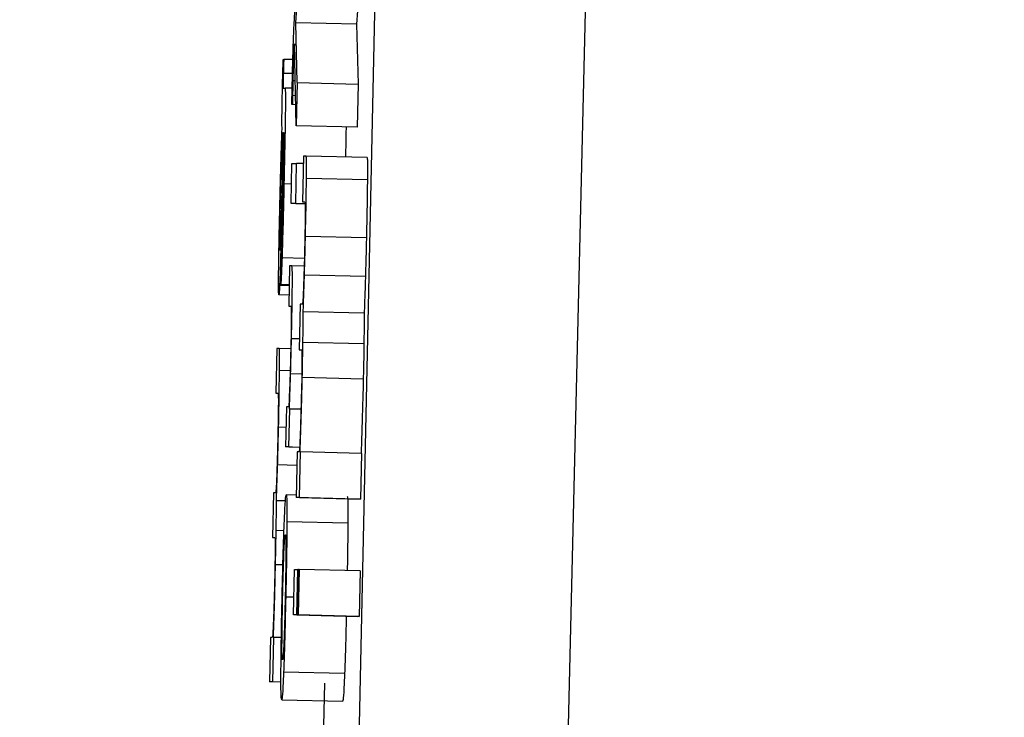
# Model space of a CAD drawing. Header units: inches. Extents: x 170 to 288, y 234 to 248.
# Tile 330 of 480: x 235.40979 to 235.42038, y 243.86801 to 243.87552. Entities that reach past the tile are written whole.
import ezdxf

# ---------------------------------------------------------------- set-up
doc = ezdxf.new("R2010")
doc.units = ezdxf.units.IN
doc.header["$LTSCALE"] = 0.25
doc.header["$MEASUREMENT"] = 0
doc.layers.add('ANNOTATIONS', color=1, linetype='Continuous')
doc.layers.add('STANDARD Z GUIDE MOTOR LH', color=7, linetype='Continuous')
doc.styles.add('ARIAL', font='arial.ttf', dxfattribs={"height": 0.09375})
doc.dimstyles.new('STANDARD$0', dxfattribs={"dimtxt": 0.09375, "dimasz": 0.09375, "dimexe": 0.03125, "dimexo": 0.046875, "dimgap": 0.09, "dimtad": 0, "dimtih": 1, "dimtoh": 1, "dimdec": 4, "dimzin": 0, "dimdsep": 46, "dimtxsty": 'ARIAL', "dimcen": 0.09, "dimadec": 0, "dimazin": 0, "dimtfac": 1, "dimtdec": 4, "dimtofl": 0, "dimtmove": 0, "dimatfit": 1, "dimfxl": 1, "dimtolj": 1, "dimtzin": 0, "dimarcsym": 0})

# ---------------------------------------------------------------- blocks, each defined once
blk = doc.blocks.new('*D42')
at = {"layer": 'ANNOTATIONS', "color": 0, "lineweight": -2, "transparency": 16777216}
for p, q in [((234.726904, 244.143778), (236.441841, 244.143778)), ((236.410591, 244.050028), (236.410591, 242.280117)), ((236.410591, 240.233194), (236.410591, 242.003105)), ((235.133154, 240.139444), (236.441841, 240.139444))]:
    blk.add_line(p, q, dxfattribs=at)
at = {"layer": 'ANNOTATIONS', "color": 0, "transparency": 16777216}
for points in [[(236.394966, 244.050028), (236.426216, 244.050028), (236.410591, 244.143778)], [(236.394966, 240.233194), (236.426216, 240.233194), (236.410591, 240.139444)]]:
    blk.add_solid(points, dxfattribs=at)
at = {"layer": 'defpoints', "color": 0, "transparency": 16777216}
for p in [(234.680029, 244.143778), (236.410591, 244.143778), (235.086279, 240.139444)]:
    blk.add_point(p, dxfattribs=at)
at = {"layer": 'ANNOTATIONS', "color": 0, "transparency": 16777216, "insert": (236.410591, 242.141611), "char_height": 0.09375, "attachment_point": 5, "style": 'ARIAL'}
blk.add_mtext('\\A1;OPENING HEIGHT', dxfattribs=at)

msp = doc.modelspace()

# ---------------------------------------------------------------- linework, layer by layer
at = {"layer": 'STANDARD Z GUIDE MOTOR LH'}
for p, q in [((235.412594, 243.829103), (235.414959, 243.937195)), ((235.417347, 243.937238), (235.414763, 243.829118)), ((235.412759, 243.875488), (235.412801, 243.876114)), ((235.413457, 243.8761), (235.413414, 243.875474)), ((235.412773, 243.874844), (235.412759, 243.875488)), ((235.413414, 243.875474), (235.412759, 243.875488)), ((235.413414, 243.875474), (235.413429, 243.874829)), ((235.412763, 243.874379), (235.412745, 243.875261)), ((235.412624, 243.875094), (235.412629, 243.875094)), ((235.412728, 243.875092), (235.412629, 243.875094)), ((235.412749, 243.875083), (235.412735, 243.875083)), ((235.412724, 243.874942), (235.412625, 243.874944)), ((235.412625, 243.874785), (235.412644, 243.874785)), ((235.412721, 243.874783), (235.412644, 243.874785)), ((235.412753, 243.874864), (235.412728, 243.874864)), ((235.412773, 243.874844), (235.412763, 243.874379)), ((235.412773, 243.874844), (235.413429, 243.874829)), ((235.413429, 243.874829), (235.413419, 243.874365)), ((235.412756, 243.874704), (235.412725, 243.874705)), ((235.412723, 243.874608), (235.412717, 243.874608)), ((235.412758, 243.874607), (235.412717, 243.874608)), ((235.412758, 243.874607), (235.412723, 243.874608)), ((235.413419, 243.874365), (235.412763, 243.874379)), ((235.41262, 243.874306), (235.412625, 243.874306)), ((235.412623, 243.874047), (235.412614, 243.873652)), ((235.412843, 243.874054), (235.412833, 243.873563)), ((235.412871, 243.874054), (235.412843, 243.874054)), ((235.413527, 243.874039), (235.412871, 243.874054)), ((235.412604, 243.873939), (235.412615, 243.873939)), ((235.412617, 243.874019), (235.412608, 243.873643)), ((235.412708, 243.873544), (235.412717, 243.873975)), ((235.412717, 243.873975), (235.412768, 243.873975)), ((235.412758, 243.873544), (235.412768, 243.873975)), ((235.412842, 243.873974), (235.412768, 243.873975)), ((235.41353, 243.873798), (235.412874, 243.873813)), ((235.412712, 243.873753), (235.412632, 243.873755)), ((235.412859, 243.873541), (235.412708, 243.873544)), ((235.412758, 243.873544), (235.412708, 243.873544)), ((235.412758, 243.873544), (235.412859, 243.873542)), ((235.412833, 243.873563), (235.412857, 243.873563)), ((235.413519, 243.873173), (235.412863, 243.873187)), ((235.412596, 243.872672), (235.412606, 243.873151)), ((235.412601, 243.872942), (235.412595, 243.872942)), ((235.412852, 243.872951), (235.412611, 243.872957)), ((235.412693, 243.872871), (235.412683, 243.87244)), ((235.412717, 243.872871), (235.412693, 243.872871)), ((235.412849, 243.872868), (235.412717, 243.872871)), ((235.413508, 243.872756), (235.412852, 243.872771)), ((235.412688, 243.872658), (235.412585, 243.87266)), ((235.412596, 243.872672), (235.412688, 243.87267)), ((235.412686, 243.872558), (235.412577, 243.87256)), ((235.412683, 243.87244), (235.412707, 243.87244)), ((235.412808, 243.872461), (235.412797, 243.87197)), ((235.412829, 243.872461), (235.412808, 243.872461)), ((235.413495, 243.872362), (235.412839, 243.872377)), ((235.4128, 243.872086), (235.412713, 243.872088)), ((235.413492, 243.872032), (235.412836, 243.872047)), ((235.412555, 243.871982), (235.412544, 243.871503)), ((235.412582, 243.871982), (235.412555, 243.871982)), ((235.412704, 243.871979), (235.412582, 243.871982)), ((235.412797, 243.87197), (235.412823, 243.87197)), ((235.412699, 243.871744), (235.412584, 243.871746)), ((235.412824, 243.871708), (235.412704, 243.871711)), ((235.413485, 243.871654), (235.412829, 243.871669)), ((235.412544, 243.871503), (235.412568, 243.871503)), ((235.412659, 243.871354), (235.412649, 243.870923)), ((235.412682, 243.871354), (235.412659, 243.871354)), ((235.412686, 243.870923), (235.412695, 243.871331)), ((235.412695, 243.871331), (235.412691, 243.871331)), ((235.412815, 243.871329), (235.412695, 243.871331)), ((235.412654, 243.871134), (235.412574, 243.871136)), ((235.412686, 243.870923), (235.412649, 243.870923)), ((235.412799, 243.870919), (235.412649, 243.870923)), ((235.412686, 243.870923), (235.412799, 243.87092)), ((235.412773, 243.870869), (235.412762, 243.870378)), ((235.412794, 243.870869), (235.412773, 243.870869)), ((235.412799, 243.870378), (235.41281, 243.870869)), ((235.41281, 243.870869), (235.412806, 243.870869)), ((235.413466, 243.870854), (235.41281, 243.870869)), ((235.413466, 243.870854), (235.413455, 243.870363)), ((235.412769, 243.870725), (235.412564, 243.87073)), ((235.41252, 243.870428), (235.41251, 243.869949)), ((235.412541, 243.870428), (235.41252, 243.870428)), ((235.412648, 243.870343), (235.412551, 243.870345)), ((235.412762, 243.870406), (235.412657, 243.870409)), ((235.412799, 243.870378), (235.412762, 243.870378)), ((235.413418, 243.870363), (235.412762, 243.870378)), ((235.412799, 243.870378), (235.413455, 243.870363)), ((235.413455, 243.870363), (235.413418, 243.870363)), ((235.41332, 243.870102), (235.412664, 243.870117)), ((235.412632, 243.870022), (235.412548, 243.870024)), ((235.41251, 243.869949), (235.412535, 243.869949)), ((235.412621, 243.869653), (235.412541, 243.869655)), ((235.412734, 243.869115), (235.412745, 243.869606)), ((235.412745, 243.869606), (235.412782, 243.869606)), ((235.412771, 243.869115), (235.412782, 243.869606)), ((235.412778, 243.869115), (235.412789, 243.869606)), ((235.412789, 243.869606), (235.412782, 243.869606)), ((235.412796, 243.869606), (235.412785, 243.869115)), ((235.412789, 243.869606), (235.412796, 243.869606)), ((235.413452, 243.869591), (235.412796, 243.869606)), ((235.413452, 243.869591), (235.413441, 243.8691)), ((235.412738, 243.869305), (235.412651, 243.869307)), ((235.41339, 243.8691), (235.412734, 243.869115)), ((235.412771, 243.869115), (235.412734, 243.869115)), ((235.412771, 243.869115), (235.413427, 243.8691)), ((235.413434, 243.8691), (235.412778, 243.869115)), ((235.412785, 243.869115), (235.412778, 243.869115)), ((235.412785, 243.869115), (235.413441, 243.8691)), ((235.413427, 243.8691), (235.41339, 243.8691)), ((235.413441, 243.8691), (235.413434, 243.8691)), ((235.412486, 243.868874), (235.412475, 243.868395)), ((235.412506, 243.868874), (235.412486, 243.868874)), ((235.412512, 243.868395), (235.412522, 243.868874)), ((235.412522, 243.868874), (235.412518, 243.868874)), ((235.412604, 243.868872), (235.412522, 243.868874)), ((235.413284, 243.868486), (235.412628, 243.8685)), ((235.412512, 243.868395), (235.412475, 243.868395)), ((235.4126, 243.868392), (235.412475, 243.868395)), ((235.413068, 243.868382), (235.413054, 243.867751)), ((235.412608, 243.868202), (235.413264, 243.868188))]:
    msp.add_line(p, q, dxfattribs=at)
for points, knots in [([(235.412733, 243.875283), (235.412735, 243.875324), (235.412741, 243.875475), (235.412746, 243.875549), (235.412749, 243.875603)], [0, 0, 0, 0, 0.269738, 1, 1, 1, 1]), ([(235.412724, 243.874927), (235.412725, 243.874983), (235.412727, 243.875094), (235.412731, 243.875211), (235.412733, 243.875268), (235.412733, 243.875283)], [0, 0, 0, 0, 0.421013, 0.842256, 1, 1, 1, 1]), ([(235.412745, 243.875261), (235.412744, 243.875238), (235.41274, 243.87519), (235.412736, 243.875119), (235.412735, 243.875083)], [0, 0, 0, 0, 0.498279, 1, 1, 1, 1]), ([(235.412616, 243.874777), (235.412617, 243.874818), (235.412619, 243.874925), (235.412622, 243.875029), (235.412624, 243.875094)], [0, 0, 0, 0, 0.38149, 1, 1, 1, 1]), ([(235.412629, 243.875094), (235.412629, 243.875071), (235.412628, 243.875036), (235.412626, 243.874985), (235.412626, 243.874958), (235.412625, 243.874944)], [0, 0, 0, 0, 0.488203, 0.741044, 1, 1, 1, 1]), ([(235.412735, 243.875083), (235.412734, 243.875062), (235.412732, 243.875026), (235.41273, 243.874945), (235.412728, 243.874892), (235.412728, 243.874864)], [0, 0, 0, 0, 0.4136912, 0.6934982, 1, 1, 1, 1]), ([(235.412625, 243.874944), (235.412625, 243.874928), (235.412624, 243.874897), (235.412624, 243.874858), (235.412623, 243.874824), (235.412624, 243.874789), (235.412625, 243.874787), (235.412625, 243.874785)], [0, 0, 0, 0, 0.139503, 0.255588, 0.371559, 0.556722, 1, 1, 1, 1]), ([(235.412717, 243.874608), (235.412718, 243.874661), (235.41272, 243.874766), (235.412722, 243.874873), (235.412724, 243.874927)], [0, 0, 0, 0, 0.498105, 1, 1, 1, 1]), ([(235.412612, 243.874346), (235.412612, 243.874358), (235.41261, 243.874378), (235.41261, 243.874464), (235.412612, 243.874564), (235.412614, 243.874674), (235.412615, 243.874745), (235.412616, 243.874777)], [0, 0, 0, 0, 0.319074, 0.503717, 0.689436, 0.856532, 1, 1, 1, 1]), ([(235.412644, 243.874785), (235.412645, 243.874777), (235.412647, 243.874765), (235.412648, 243.874644), (235.412646, 243.87446), (235.412641, 243.874156), (235.412635, 243.873906), (235.412632, 243.873755)], [0, 0, 0, 0, 0.208095, 0.351376, 0.494781, 0.694226, 1, 1, 1, 1]), ([(235.412728, 243.874864), (235.412727, 243.874846), (235.412727, 243.87481), (235.412726, 243.874757), (235.412725, 243.874722), (235.412725, 243.874705)], [0, 0, 0, 0, 0.337645, 0.66846, 1, 1, 1, 1]), ([(235.412725, 243.874705), (235.412724, 243.874692), (235.412724, 243.87466), (235.412723, 243.874628), (235.412723, 243.874608)], [0, 0, 0, 0, 0.386706, 1, 1, 1, 1]), ([(235.412586, 243.873426), (235.412588, 243.873519), (235.412593, 243.873739), (235.412602, 243.874068), (235.412609, 243.874253), (235.412612, 243.874346)], [0, 0, 0, 0, 0.2672575, 0.629668, 1, 1, 1, 1]), ([(235.4133, 243.874367), (235.413299, 243.874309), (235.413298, 243.874207), (235.413295, 243.874093), (235.413294, 243.874044)], [0, 0, 0, 0, 0.571046, 1, 1, 1, 1]), ([(235.412614, 243.874219), (235.412615, 243.874239), (235.412617, 243.874287), (235.412619, 243.874305), (235.412619, 243.874306), (235.41262, 243.874306)], [0, 0, 0, 0, 0.368926, 0.911075, 1, 1, 1, 1]), ([(235.412625, 243.874306), (235.412623, 243.87426), (235.412621, 243.874168), (235.412618, 243.874069), (235.412617, 243.874019)], [0, 0, 0, 0, 0.4954999, 1, 1, 1, 1]), ([(235.412626, 243.87374), (235.412628, 243.873834), (235.412631, 243.873974), (235.412634, 243.874146), (235.412635, 243.874244), (235.412634, 243.8743), (235.412633, 243.874306), (235.412633, 243.874308)], [0, 0, 0, 0, 0.342835, 0.509875, 0.678386, 0.823927, 1, 1, 1, 1]), ([(235.412633, 243.874308), (235.412632, 243.874305), (235.412631, 243.874301), (235.412629, 243.87426), (235.412628, 243.874234), (235.412628, 243.874224)], [0, 0, 0, 0, 0.561834, 0.836952, 1, 1, 1, 1]), ([(235.412604, 243.873939), (235.412606, 243.873991), (235.412609, 243.874097), (235.412612, 243.874178), (235.412614, 243.874219)], [0, 0, 0, 0, 0.489372, 1, 1, 1, 1]), ([(235.412628, 243.874224), (235.412627, 243.874208), (235.412626, 243.874176), (235.412625, 243.874115), (235.412624, 243.874071), (235.412623, 243.874047)], [0, 0, 0, 0, 0.30234, 0.603682, 1, 1, 1, 1]), ([(235.412874, 243.873813), (235.412874, 243.873869), (235.412875, 243.873982), (235.412873, 243.874047), (235.412872, 243.874052), (235.412871, 243.874054)], [0, 0, 0, 0, 0.394642, 0.789841, 1, 1, 1, 1]), ([(235.413527, 243.874039), (235.413528, 243.874032), (235.41353, 243.874017), (235.413531, 243.873907), (235.41353, 243.87382), (235.41353, 243.873798)], [0, 0, 0, 0, 0.425454, 0.853655, 1, 1, 1, 1]), ([(235.412594, 243.873525), (235.412595, 243.873578), (235.412598, 243.873722), (235.412602, 243.873855), (235.412604, 243.873939)], [0, 0, 0, 0, 0.364498, 1, 1, 1, 1]), ([(235.412863, 243.873187), (235.412866, 243.873322), (235.412871, 243.873554), (235.412873, 243.873737), (235.412874, 243.873813)], [0, 0, 0, 0, 0.582702, 1, 1, 1, 1]), ([(235.412606, 243.873151), (235.412607, 243.873157), (235.412609, 243.873168), (235.412613, 243.873244), (235.412617, 243.87336), (235.412621, 243.873531), (235.412624, 243.873664), (235.412626, 243.87374)], [0, 0, 0, 0, 0.224796, 0.383527, 0.542813, 0.741786, 1, 1, 1, 1]), ([(235.412632, 243.873755), (235.41263, 243.873665), (235.412625, 243.873434), (235.412617, 243.873152), (235.412612, 243.872998), (235.412611, 243.872957)], [0, 0, 0, 0, 0.319121, 0.817047, 1, 1, 1, 1]), ([(235.41353, 243.873798), (235.413529, 243.873747), (235.413528, 243.873624), (235.413524, 243.873402), (235.41352, 243.873241), (235.413519, 243.873173)], [0, 0, 0, 0, 0.287966, 0.699185, 1, 1, 1, 1]), ([(235.412614, 243.873652), (235.412611, 243.873532), (235.412605, 243.873288), (235.412599, 243.873058), (235.412595, 243.872942)], [0, 0, 0, 0, 0.495996, 1, 1, 1, 1]), ([(235.412608, 243.873643), (235.412606, 243.873558), (235.412602, 243.873417), (235.412598, 243.873246), (235.412595, 243.873174), (235.412595, 243.873148)], [0, 0, 0, 0, 0.486679, 0.817044, 1, 1, 1, 1]), ([(235.412587, 243.873173), (235.412588, 243.87322), (235.412589, 243.873327), (235.412592, 243.873454), (235.412594, 243.873525)], [0, 0, 0, 0, 0.437637, 1, 1, 1, 1]), ([(235.412857, 243.873563), (235.412859, 243.873559), (235.41286, 243.873552), (235.412861, 243.873475), (235.41286, 243.873377), (235.412858, 243.873245), (235.412856, 243.873152), (235.412855, 243.8731)], [0, 0, 0, 0, 0.332536, 0.501882, 0.673369, 0.82019, 1, 1, 1, 1]), ([(235.412575, 243.872795), (235.412575, 243.872846), (235.412577, 243.872973), (235.412581, 243.873197), (235.412584, 243.873359), (235.412586, 243.873426)], [0, 0, 0, 0, 0.285517, 0.706069, 1, 1, 1, 1]), ([(235.412852, 243.872771), (235.412854, 243.872824), (235.412858, 243.872956), (235.412861, 243.873101), (235.412863, 243.873187)], [0, 0, 0, 0, 0.400422, 1, 1, 1, 1]), ([(235.412588, 243.873039), (235.412588, 243.873044), (235.412587, 243.873052), (235.412587, 243.873115), (235.412587, 243.873158), (235.412587, 243.873173)], [0, 0, 0, 0, 0.492228, 0.825367, 1, 1, 1, 1]), ([(235.412595, 243.873148), (235.412594, 243.873121), (235.412592, 243.873068), (235.41259, 243.873041), (235.412589, 243.87304), (235.412588, 243.873039)], [0, 0, 0, 0, 0.4130884, 0.8262023, 1, 1, 1, 1]), ([(235.412855, 243.8731), (235.412854, 243.873036), (235.412851, 243.872909), (235.412846, 243.872756), (235.412843, 243.87268), (235.412842, 243.87265)], [0, 0, 0, 0, 0.372932, 0.745968, 1, 1, 1, 1]), ([(235.413519, 243.873173), (235.413518, 243.873115), (235.413514, 243.872971), (235.413511, 243.872837), (235.413508, 243.872756)], [0, 0, 0, 0, 0.399448, 1, 1, 1, 1]), ([(235.412595, 243.872942), (235.412594, 243.8729), (235.412591, 243.872787), (235.412587, 243.872709), (235.412585, 243.87266)], [0, 0, 0, 0, 0.371649, 1, 1, 1, 1]), ([(235.412611, 243.872957), (235.412609, 243.872896), (235.412604, 243.872774), (235.412599, 243.872685), (235.412597, 243.872676), (235.412596, 243.872672)], [0, 0, 0, 0, 0.343962, 0.688156, 1, 1, 1, 1]), ([(235.412713, 243.872088), (235.412715, 243.872189), (235.412719, 243.872362), (235.412722, 243.872581), (235.412723, 243.872739), (235.412722, 243.872854), (235.412719, 243.872865), (235.412717, 243.872871)], [0, 0, 0, 0, 0.2128, 0.361093, 0.509835, 0.704302, 1, 1, 1, 1]), ([(235.412577, 243.87256), (235.412576, 243.872567), (235.412574, 243.87258), (235.412574, 243.872684), (235.412575, 243.872767), (235.412575, 243.872795)], [0, 0, 0, 0, 0.445751, 0.812706, 1, 1, 1, 1]), ([(235.412839, 243.872377), (235.412841, 243.872435), (235.412846, 243.872553), (235.41285, 243.872698), (235.412852, 243.872771)], [0, 0, 0, 0, 0.494625, 1, 1, 1, 1]), ([(235.413508, 243.872756), (235.413507, 243.872701), (235.413502, 243.872555), (235.413498, 243.872436), (235.413495, 243.872362)], [0, 0, 0, 0, 0.377301, 1, 1, 1, 1]), ([(235.412585, 243.87266), (235.412584, 243.872636), (235.412581, 243.872572), (235.412579, 243.872565), (235.412577, 243.87256)], [0, 0, 0, 0, 0.377594, 1, 1, 1, 1]), ([(235.412842, 243.87265), (235.412841, 243.872608), (235.412836, 243.872505), (235.412832, 243.872466), (235.41283, 243.872462), (235.412829, 243.872461)], [0, 0, 0, 0, 0.314151, 0.776792, 1, 1, 1, 1]), ([(235.412707, 243.87244), (235.412708, 243.872434), (235.41271, 243.872425), (235.412711, 243.872321), (235.41271, 243.872219), (235.412708, 243.872099), (235.412706, 243.872019), (235.412705, 243.87198)], [0, 0, 0, 0, 0.413144, 0.568863, 0.725659, 0.865886, 1, 1, 1, 1]), ([(235.412836, 243.872047), (235.412837, 243.872113), (235.412839, 243.872245), (235.412839, 243.872333), (235.412839, 243.872377)], [0, 0, 0, 0, 0.503918, 1, 1, 1, 1]), ([(235.413495, 243.872362), (235.413495, 243.872325), (235.413495, 243.872238), (235.413493, 243.872108), (235.413492, 243.872032)], [0, 0, 0, 0, 0.420797, 1, 1, 1, 1]), ([(235.412704, 243.871711), (235.412705, 243.871761), (235.412708, 243.871881), (235.412711, 243.872011), (235.412713, 243.872088)], [0, 0, 0, 0, 0.415638, 1, 1, 1, 1]), ([(235.412829, 243.871669), (235.41283, 243.871718), (235.412833, 243.871848), (235.412835, 243.871971), (235.412836, 243.872047)], [0, 0, 0, 0, 0.374152, 1, 1, 1, 1]), ([(235.413492, 243.872032), (235.413492, 243.871987), (235.41349, 243.871867), (235.413487, 243.871736), (235.413485, 243.871654)], [0, 0, 0, 0, 0.374315, 1, 1, 1, 1]), ([(235.412584, 243.871746), (235.412585, 243.871802), (235.412586, 243.871912), (235.412584, 243.871975), (235.412582, 243.87198), (235.412582, 243.871982)], [0, 0, 0, 0, 0.394497, 0.789603, 1, 1, 1, 1]), ([(235.412705, 243.87198), (235.412704, 243.871922), (235.412701, 243.871807), (235.412696, 243.871649), (235.412693, 243.871567), (235.412691, 243.871524)], [0, 0, 0, 0, 0.324302, 0.647743, 1, 1, 1, 1]), ([(235.412823, 243.87197), (235.412824, 243.871967), (235.412826, 243.871961), (235.412826, 243.871896), (235.412826, 243.871809), (235.412824, 243.87169), (235.412822, 243.871604), (235.412821, 243.871554)], [0, 0, 0, 0, 0.303919, 0.474885, 0.647885, 0.796864, 1, 1, 1, 1]), ([(235.412574, 243.871136), (235.412577, 243.871268), (235.412581, 243.871494), (235.412583, 243.871672), (235.412584, 243.871746)], [0, 0, 0, 0, 0.582701, 1, 1, 1, 1]), ([(235.412691, 243.871331), (235.412693, 243.871387), (235.412697, 243.871499), (235.412701, 243.87164), (235.412704, 243.871711)], [0, 0, 0, 0, 0.49371, 1, 1, 1, 1]), ([(235.412806, 243.870869), (235.412811, 243.871006), (235.412818, 243.871216), (235.412826, 243.871519), (235.412829, 243.871643), (235.412829, 243.871669)], [0, 0, 0, 0, 0.595427, 0.915217, 1, 1, 1, 1]), ([(235.413485, 243.871654), (235.413483, 243.871553), (235.413477, 243.871324), (235.413469, 243.871058), (235.413464, 243.87091), (235.413462, 243.870854)], [0, 0, 0, 0, 0.328057, 0.745232, 1, 1, 1, 1]), ([(235.412568, 243.871503), (235.41257, 243.871498), (235.412571, 243.871492), (235.412572, 243.871417), (235.412571, 243.871321), (235.412569, 243.871193), (235.412567, 243.871101), (235.412566, 243.871051)], [0, 0, 0, 0, 0.33219, 0.501992, 0.673289, 0.820142, 1, 1, 1, 1]), ([(235.412691, 243.871524), (235.412689, 243.871467), (235.412685, 243.871374), (235.412683, 243.871359), (235.412682, 243.871354)], [0, 0, 0, 0, 0.611118, 1, 1, 1, 1]), ([(235.412821, 243.871554), (235.412819, 243.871489), (235.412816, 243.871359), (235.412811, 243.8712), (235.412809, 243.87112), (235.412807, 243.871086)], [0, 0, 0, 0, 0.363547, 0.727163, 1, 1, 1, 1]), ([(235.412564, 243.87073), (235.412565, 243.870782), (235.412569, 243.870911), (235.412572, 243.871052), (235.412574, 243.871136)], [0, 0, 0, 0, 0.403547, 1, 1, 1, 1]), ([(235.412807, 243.871086), (235.412806, 243.871045), (235.412802, 243.870944), (235.412797, 243.870878), (235.412795, 243.870871), (235.412794, 243.870869)], [0, 0, 0, 0, 0.301793, 0.733719, 1, 1, 1, 1]), ([(235.412566, 243.871051), (235.412565, 243.870989), (235.412562, 243.870864), (235.412557, 243.870716), (235.412555, 243.870642), (235.412554, 243.870612)], [0, 0, 0, 0, 0.373074, 0.745954, 1, 1, 1, 1]), ([(235.412551, 243.870345), (235.412553, 243.870403), (235.412557, 243.870518), (235.412561, 243.870659), (235.412564, 243.87073)], [0, 0, 0, 0, 0.494087, 1, 1, 1, 1]), ([(235.412554, 243.870612), (235.412552, 243.870571), (235.412548, 243.87047), (235.412544, 243.870433), (235.412542, 243.870429), (235.412541, 243.870428)], [0, 0, 0, 0, 0.314083, 0.776963, 1, 1, 1, 1]), ([(235.412548, 243.870024), (235.412549, 243.870088), (235.412551, 243.870217), (235.412551, 243.870303), (235.412551, 243.870345)], [0, 0, 0, 0, 0.503241, 1, 1, 1, 1]), ([(235.412635, 243.870104), (235.412638, 243.870159), (235.412644, 243.870309), (235.412651, 243.870396), (235.412655, 243.870405), (235.412657, 243.870409)], [0, 0, 0, 0, 0.264208, 0.726562, 1, 1, 1, 1]), ([(235.412657, 243.870409), (235.412659, 243.870399), (235.412664, 243.870383), (235.412664, 243.870198), (235.412664, 243.870117)], [0, 0, 0, 0, 0.564672, 1, 1, 1, 1]), ([(235.413312, 243.870394), (235.413315, 243.870385), (235.41332, 243.870368), (235.41332, 243.870183), (235.41332, 243.870102)], [0, 0, 0, 0, 0.564945, 1, 1, 1, 1]), ([(235.412612, 243.869307), (235.412615, 243.869421), (235.41262, 243.869652), (235.412629, 243.869928), (235.412633, 243.870054), (235.412635, 243.870104)], [0, 0, 0, 0, 0.374261, 0.750826, 1, 1, 1, 1]), ([(235.412664, 243.870117), (235.412663, 243.870045), (235.412662, 243.869902), (235.412658, 243.869608), (235.412653, 243.869404), (235.412651, 243.869307)], [0, 0, 0, 0, 0.341486, 0.684047, 1, 1, 1, 1]), ([(235.41332, 243.870102), (235.413319, 243.870031), (235.413318, 243.869891), (235.413315, 243.869692), (235.413313, 243.869594)], [0, 0, 0, 0, 0.509119, 1, 1, 1, 1]), ([(235.412541, 243.869655), (235.412542, 243.869703), (235.412545, 243.86983), (235.412547, 243.869949), (235.412548, 243.870024)], [0, 0, 0, 0, 0.377096, 1, 1, 1, 1]), ([(235.412535, 243.869949), (235.412536, 243.869945), (235.412538, 243.869939), (235.412538, 243.869876), (235.412537, 243.869792), (235.412535, 243.869675), (235.412534, 243.869591), (235.412533, 243.869542)], [0, 0, 0, 0, 0.303589, 0.474907, 0.64792, 0.796826, 1, 1, 1, 1]), ([(235.412632, 243.869789), (235.412634, 243.869834), (235.41264, 243.869958), (235.412644, 243.869976), (235.412647, 243.869978), (235.412647, 243.869978)], [0, 0, 0, 0, 0.33354, 0.922007, 1, 1, 1, 1]), ([(235.412647, 243.869978), (235.412648, 243.869974), (235.412651, 243.869965), (235.412653, 243.869892), (235.412653, 243.869811), (235.412653, 243.8698)], [0, 0, 0, 0, 0.409067, 0.922525, 1, 1, 1, 1]), ([(235.412618, 243.869307), (235.412619, 243.869372), (235.412623, 243.869504), (235.412628, 243.869673), (235.412631, 243.869752), (235.412632, 243.869789)], [0, 0, 0, 0, 0.3479017, 0.6972431, 1, 1, 1, 1]), ([(235.412653, 243.8698), (235.412653, 243.869759), (235.412652, 243.869675), (235.412649, 243.869494), (235.412647, 243.869366), (235.412645, 243.869304)], [0, 0, 0, 0, 0.3393002, 0.6801047, 1, 1, 1, 1]), ([(235.412518, 243.868874), (235.412523, 243.869008), (235.41253, 243.869213), (235.412538, 243.869508), (235.41254, 243.869629), (235.412541, 243.869655)], [0, 0, 0, 0, 0.595097, 0.914989, 1, 1, 1, 1]), ([(235.412533, 243.869542), (235.412531, 243.869479), (235.412528, 243.869352), (235.412524, 243.869197), (235.412521, 243.86912), (235.41252, 243.869086)], [0, 0, 0, 0, 0.363538, 0.726896, 1, 1, 1, 1]), ([(235.4126, 243.868507), (235.4126, 243.868584), (235.412602, 243.86874), (235.412606, 243.869034), (235.412611, 243.869227), (235.412612, 243.869307)], [0, 0, 0, 0, 0.368163, 0.7380829, 1, 1, 1, 1]), ([(235.412611, 243.868821), (235.412611, 243.868869), (235.412612, 243.868965), (235.412615, 243.869146), (235.412617, 243.869263), (235.412618, 243.869307)], [0, 0, 0, 0, 0.381808, 0.766919, 1, 1, 1, 1]), ([(235.412645, 243.869304), (235.412643, 243.869216), (235.41264, 243.869068), (235.412634, 243.868889), (235.412629, 243.868755), (235.412623, 243.868649), (235.412619, 243.868639), (235.412617, 243.868633)], [0, 0, 0, 0, 0.191661, 0.321516, 0.451209, 0.660159, 1, 1, 1, 1]), ([(235.412651, 243.869307), (235.412648, 243.869185), (235.412643, 243.868941), (235.412634, 243.868664), (235.41263, 243.868542), (235.412628, 243.8685)], [0, 0, 0, 0, 0.395723, 0.794727, 1, 1, 1, 1]), ([(235.41252, 243.869086), (235.412518, 243.869046), (235.412514, 243.868948), (235.41251, 243.868883), (235.412507, 243.868876), (235.412506, 243.868874)], [0, 0, 0, 0, 0.30187, 0.733696, 1, 1, 1, 1]), ([(235.413302, 243.869102), (235.413301, 243.869045), (235.413297, 243.868866), (235.41329, 243.86865), (235.413286, 243.868527), (235.413284, 243.868486)], [0, 0, 0, 0, 0.23595, 0.740382, 1, 1, 1, 1]), ([(235.412617, 243.868633), (235.412616, 243.868636), (235.412613, 243.868644), (235.41261, 243.868713), (235.412611, 243.868806), (235.412611, 243.868821)], [0, 0, 0, 0, 0.374808, 0.897129, 1, 1, 1, 1]), ([(235.412608, 243.868202), (235.412606, 243.868207), (235.412602, 243.868218), (235.412599, 243.868327), (235.4126, 243.868473), (235.4126, 243.868507)], [0, 0, 0, 0, 0.3324317, 0.8446647, 1, 1, 1, 1]), ([(235.412628, 243.8685), (235.412626, 243.868445), (235.41262, 243.868299), (235.412613, 243.868214), (235.412609, 243.868206), (235.412608, 243.868202)], [0, 0, 0, 0, 0.271054, 0.727423, 1, 1, 1, 1]), ([(235.413284, 243.868486), (235.413282, 243.868431), (235.413276, 243.868284), (235.413269, 243.868199), (235.413265, 243.868191), (235.413264, 243.868188)], [0, 0, 0, 0, 0.271231, 0.727204, 1, 1, 1, 1])]:
    msp.add_open_spline(points, degree=3, knots=knots, dxfattribs=at)

# ---------------------------------------------------------------- dimensions: what is measured, and where the dimension line sits
at = {"layer": 'ANNOTATIONS'}
dim = msp.add_linear_dim(base=(236.410591, 244.143778), p1=(235.086279, 240.139444), p2=(234.680029, 244.143778), angle=90, text='OPENING HEIGHT', dimstyle='STANDARD$0', dxfattribs=at)
dim.commit()
dim.dimension.update_dxf_attribs({"geometry": '*D42', "text_midpoint": (236.410591, 242.141611)})

doc.saveas('drawing.dxf')
